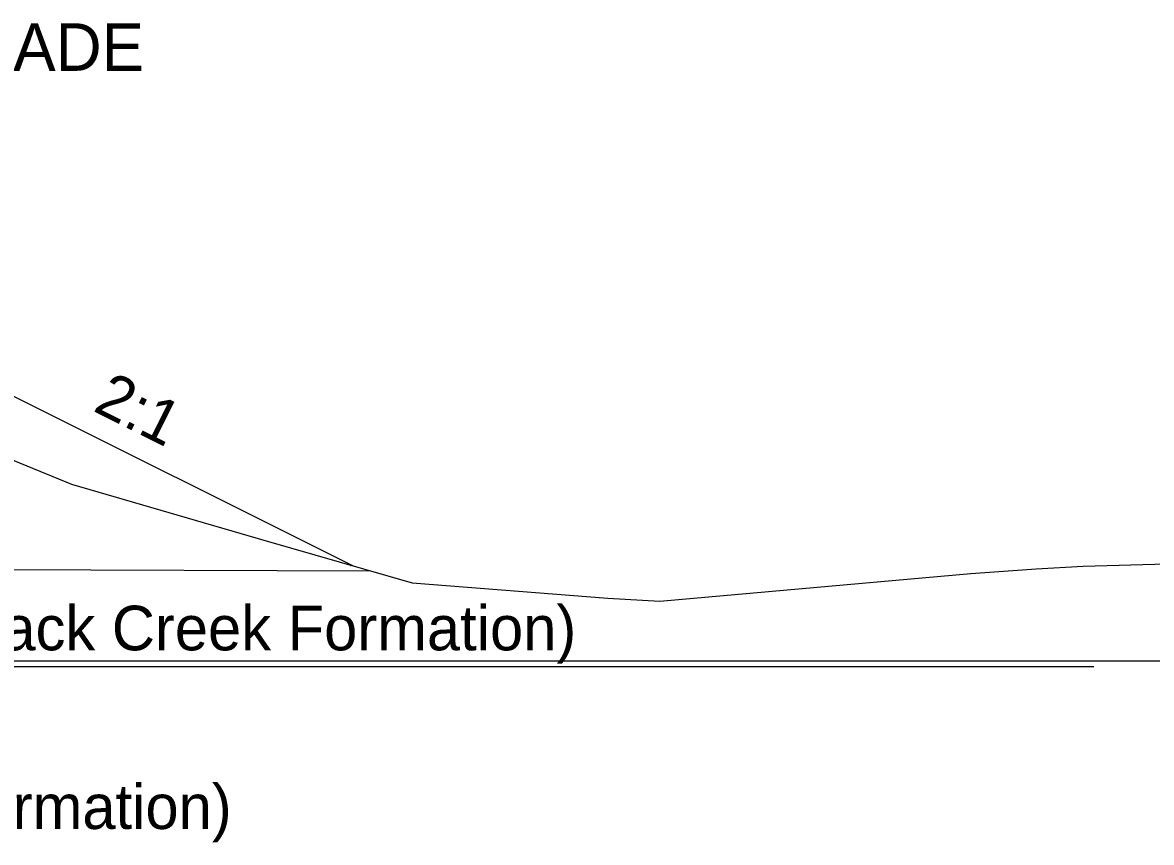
# Model space of a CAD drawing. Extents: x -516 to 303, y -10 to 5017.
# Drawn here: x 178 to 215.93, y 993.9 to 1021.47 of the extents above; entities that cross this region are included whole.
import ezdxf

# ---------------------------------------------------------------- set-up
doc = ezdxf.new("R2010")
doc.units = 0
for name, color, linetype in [('Exist Cross Section Cell', 7, 'Continuous'), ('Exist XS Ground Line', 7, 'Continuous'), ('Prop CMT Slope Grass', 7, 'Continuous'), ('Prop Road Sect_ Material - Contact (General - Major)', 7, 'Continuous'), ('Prop Road Sect_ Material - Contact (General - Minor)', 7, 'Continuous'), ('Prop Road Sect_ Material - Tx (Composite Desc)', 7, 'Continuous'), ('Prop Road Sect_ Recs - UC Shallow (Tx)', 7, 'Continuous'), ('Prop XS Side Slope Text', 7, 'Continuous'), ('Scratch_Level_0', 7, 'Continuous')]:
    doc.layers.add(name, color=color, linetype=linetype)

msp = doc.modelspace()

# ---------------------------------------------------------------- linework, layer by layer
at = {"layer": 'Exist Cross Section Cell'}
msp.add_line((150, 1000), (300, 1000), dxfattribs=at)
at = {"layer": 'Exist XS Ground Line'}
msp.add_lwpolyline([(176.818, 1007.098), (179.644, 1005.951), (186.18, 1004.04), (191.087, 1002.623), (197.661, 1002.113), (199.415, 1002.014), (209.858, 1002.943), (212.052, 1003.103), (213.631, 1003.183), (232.106, 1003.706)], dxfattribs=at)
at = {"layer": 'Prop CMT Slope Grass'}
msp.add_line((173.001, 1011.249), (189.11, 1003.194), dxfattribs=at)
at = {"layer": 'Prop Road Sect_ Material - Contact (General - Major)'}
msp.add_line((37.709, 1003.659), (189.69, 1003.027), dxfattribs=at)
at = {"layer": 'Prop Road Sect_ Material - Contact (General - Minor)'}
msp.add_line((213.997, 999.8), (119.667, 999.8), dxfattribs=at)

# ---------------------------------------------------------------- texts
at = {"layer": 'Prop Road Sect_ Material - Tx (Composite Desc)'}
for s, p in [('COASTAL PLAIN: Tan-Brown, Medium Stiff, Sandy SILT (A-4), Moist (Black Creek Formation)', (112.891, 1000.358)), ('Silty CLAY (A-7-6), Highly Plastic, Moist (Black Creek Formation)', (127.289, 994.351))]:
    msp.add_text(s, height=1.5, dxfattribs=at).set_placement(p)
at = {"layer": 'Prop Road Sect_ Recs - UC Shallow (Tx)'}
msp.add_text('BEGIN SHALLOW UNDERCUT FOR AGGREGATE SUBGRADE', height=1.6, dxfattribs=at).set_placement((119.909, 1019.844))
at = {"layer": 'Prop XS Side Slope Text'}
msp.add_text('2:1', height=1.5, rotation=333.4349, dxfattribs=at).set_placement((180.327, 1008.424))
at = {"layer": 'Scratch_Level_0'}
msp.add_text('RT_Fill_Slope', height=0.02, dxfattribs=at).set_placement((189.015, 1003.184))

doc.saveas('drawing.dxf')
